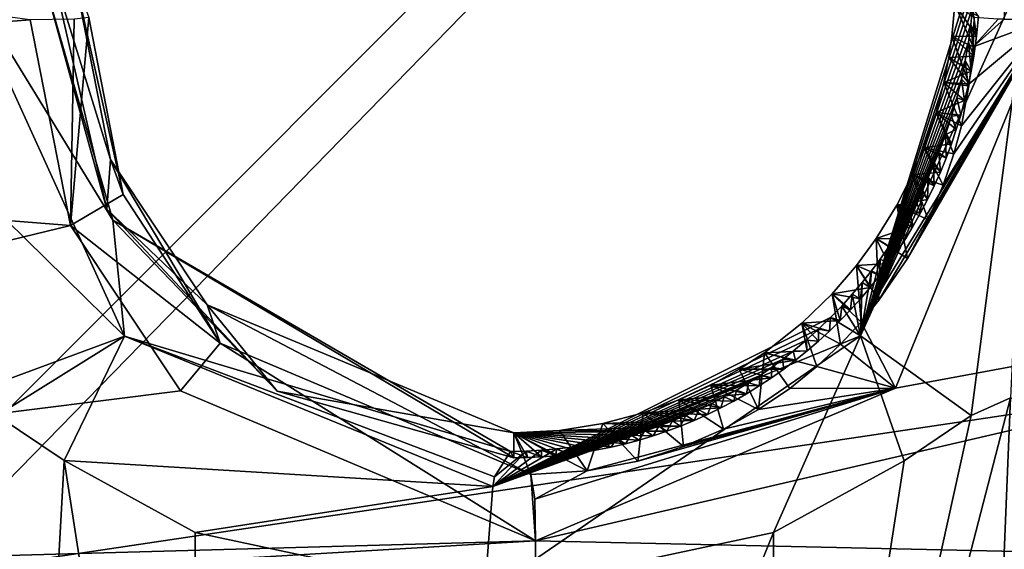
# Model space of a CAD drawing. Header units: millimetres. Extents: x -147 to 294, y -82 to 275.
# Tile 510 of 609: x 234.58 to 239.12, y 247.21 to 249.65. Entities that reach past the tile are written whole.
import ezdxf

# ---------------------------------------------------------------- set-up
doc = ezdxf.new("R2010")
doc.units = ezdxf.units.MM
doc.header["$LTSCALE"] = 67.506716
for name, color, linetype in [('1594', 7, 'CONTINUOUS'), ('1644', 7, 'CONTINUOUS'), ('1645', 7, 'CONTINUOUS'), ('1646', 7, 'CONTINUOUS'), ('1647', 7, 'CONTINUOUS'), ('1648', 7, 'CONTINUOUS'), ('1650', 7, 'CONTINUOUS'), ('1651', 7, 'CONTINUOUS'), ('1653', 7, 'CONTINUOUS'), ('1654', 7, 'CONTINUOUS'), ('1655', 7, 'CONTINUOUS'), ('1670', 7, 'CONTINUOUS'), ('3740', 7, 'CONTINUOUS'), ('3741', 7, 'CONTINUOUS'), ('498', 7, 'CONTINUOUS'), ('841', 7, 'CONTINUOUS'), ('871', 7, 'CONTINUOUS')]:
    doc.layers.add(name, color=color, linetype=linetype)

msp = doc.modelspace()

# ---------------------------------------------------------------- linework, layer by layer
at = {"layer": '1594', "linetype": 'CONTINUOUS'}
for points in [[(238.0347, 243.6147, -7.6199), (239.1475, 247.9122, -7.703), (238.928, 242.5331, -7.7368), (238.0347, 243.6147, -7.6199)], [(239.1475, 247.9122, -7.703), (238.0347, 243.6147, -7.6199), (238.9664, 247.8306, -7.6822), (239.1475, 247.9122, -7.703)], [(239.1475, 247.9122, -7.703), (245.8576, 245.2727, -8.6876), (238.928, 242.5331, -7.7368), (239.1475, 247.9122, -7.703)], [(234.7893, 247.6226, -7.2408), (234.5058, 242.5318, -7.2712), (234.4794, 247.831, -7.2098), (234.7893, 247.6226, -7.2408)], [(238.9664, 247.8306, -7.6822), (238.0347, 243.6147, -7.6199), (238.657, 247.6222, -7.6481), (238.9664, 247.8306, -7.6822)], [(235.4118, 243.6197, -7.3436), (234.5058, 242.5318, -7.2712), (234.7893, 247.6226, -7.2408), (235.4118, 243.6197, -7.3436)], [(235.3919, 247.2924, -7.3019), (235.4118, 243.6197, -7.3436), (234.7893, 247.6226, -7.2408), (235.3919, 247.2924, -7.3019)], [(238.657, 247.6222, -7.6481), (238.0347, 243.6147, -7.6199), (238.0549, 247.2923, -7.5823), (238.657, 247.6222, -7.6481)], [(236.7239, 247.0085, -7.4397), (235.4118, 243.6197, -7.3436), (235.3919, 247.2924, -7.3019), (236.7239, 247.0085, -7.4397)], [(238.0347, 243.6147, -7.6199), (236.7206, 244.0141, -7.4714), (238.0549, 247.2923, -7.5823), (238.0347, 243.6147, -7.6199)], [(238.0549, 247.2923, -7.5823), (236.7206, 244.0141, -7.4714), (236.7239, 247.0085, -7.4397), (238.0549, 247.2923, -7.5823)]]:
    msp.add_3dface(points, dxfattribs=at)
at = {"layer": '1644', "linetype": 'CONTINUOUS'}
for points in [[(235.0663, 248.1946, -6.9129), (233.6146, 249.6198, -7.0582), (234.2739, 249.9323, -6.8649), (235.0663, 248.1946, -6.9129)], [(235.0663, 248.1946, -6.9129), (234.2739, 249.9323, -6.8649), (235.0128, 248.7295, -6.1554), (235.0663, 248.1946, -6.9129)], [(235.0128, 248.7295, -6.1554), (234.2739, 249.9323, -6.8649), (234.6862, 249.8664, -6.1797), (235.0128, 248.7295, -6.1554)], [(234.2977, 247.9122, -7.1923), (233.6146, 249.6198, -7.0582), (235.0663, 248.1946, -6.9129), (234.2977, 247.9122, -7.1923)], [(236.8444, 247.6651, -6.2949), (235.0663, 248.1946, -6.9129), (235.0128, 248.7295, -6.1554), (236.8444, 247.6651, -6.2949)], [(234.4794, 247.831, -7.2098), (234.2977, 247.9122, -7.1923), (235.0663, 248.1946, -6.9129), (234.4794, 247.831, -7.2098)], [(234.7893, 247.6226, -7.2408), (234.4794, 247.831, -7.2098), (235.0663, 248.1946, -6.9129), (234.7893, 247.6226, -7.2408)], [(236.7627, 247.5037, -7.0711), (234.7893, 247.6226, -7.2408), (235.0663, 248.1946, -6.9129), (236.7627, 247.5037, -7.0711)], [(236.7627, 247.5037, -7.0711), (235.0663, 248.1946, -6.9129), (236.77, 247.5488, -7.0015), (236.7627, 247.5037, -7.0711)], [(236.77, 247.5488, -7.0015), (235.0663, 248.1946, -6.9129), (236.8444, 247.6651, -6.2949), (236.77, 247.5488, -7.0015)], [(235.3919, 247.2924, -7.3019), (234.7893, 247.6226, -7.2408), (236.7627, 247.5037, -7.0711), (235.3919, 247.2924, -7.3019)], [(236.7239, 247.0085, -7.4397), (235.3919, 247.2924, -7.3019), (236.7627, 247.5037, -7.0711), (236.7239, 247.0085, -7.4397)]]:
    msp.add_3dface(points, dxfattribs=at)
at = {"layer": '1645', "linetype": 'CONTINUOUS'}
for points in [[(239.24, 249.9356, -7.3879), (238.9664, 247.8306, -7.6822), (238.4559, 248.196, -7.2698), (239.24, 249.9356, -7.3879)], [(239.24, 249.9356, -7.3879), (238.4559, 248.196, -7.2698), (238.9795, 249.8918, -6.6333), (239.24, 249.9356, -7.3879)], [(239.1475, 247.9122, -7.703), (238.9664, 247.8306, -7.6822), (239.24, 249.9356, -7.3879), (239.1475, 247.9122, -7.703)], [(238.9795, 249.8918, -6.6333), (238.4559, 248.196, -7.2698), (238.9786, 249.8347, -6.6301), (238.9795, 249.8918, -6.6333)], [(238.9786, 249.8347, -6.6301), (238.4559, 248.196, -7.2698), (238.9761, 249.7736, -6.6266), (238.9786, 249.8347, -6.6301)], [(238.9761, 249.7736, -6.6266), (238.4559, 248.196, -7.2698), (238.9715, 249.705, -6.6226), (238.9761, 249.7736, -6.6266)], [(238.9715, 249.705, -6.6226), (238.4559, 248.196, -7.2698), (238.9639, 249.6287, -6.6178), (238.9715, 249.705, -6.6226)], [(238.9639, 249.6287, -6.6178), (238.4559, 248.196, -7.2698), (238.9531, 249.5473, -6.6124), (238.9639, 249.6287, -6.6178)], [(238.9531, 249.5473, -6.6124), (238.4559, 248.196, -7.2698), (238.9388, 249.4628, -6.6065), (238.9531, 249.5473, -6.6124)], [(238.9388, 249.4628, -6.6065), (238.4559, 248.196, -7.2698), (238.921, 249.377, -6.6002), (238.9388, 249.4628, -6.6065)], [(238.921, 249.377, -6.6002), (238.4559, 248.196, -7.2698), (238.8999, 249.292, -6.5936), (238.921, 249.377, -6.6002)], [(238.8999, 249.292, -6.5936), (238.4559, 248.196, -7.2698), (238.8757, 249.2079, -6.5867), (238.8999, 249.292, -6.5936)], [(238.8757, 249.2079, -6.5867), (238.4559, 248.196, -7.2698), (238.8478, 249.1236, -6.5794), (238.8757, 249.2079, -6.5867)], [(238.8478, 249.1236, -6.5794), (238.4559, 248.196, -7.2698), (238.8162, 249.0393, -6.5716), (238.8478, 249.1236, -6.5794)], [(238.8162, 249.0393, -6.5716), (238.4559, 248.196, -7.2698), (238.7928, 248.9826, -6.5662), (238.8162, 249.0393, -6.5716)], [(238.7928, 248.9826, -6.5662), (238.4559, 248.196, -7.2698), (238.7677, 248.9261, -6.5606), (238.7928, 248.9826, -6.5662)], [(238.7677, 248.9261, -6.5606), (238.4559, 248.196, -7.2698), (238.7409, 248.8699, -6.5549), (238.7677, 248.9261, -6.5606)], [(238.7409, 248.8699, -6.5549), (238.4559, 248.196, -7.2698), (238.7125, 248.8145, -6.5492), (238.7409, 248.8699, -6.5549)], [(238.7125, 248.8145, -6.5492), (238.4559, 248.196, -7.2698), (238.6829, 248.7603, -6.5433), (238.7125, 248.8145, -6.5492)], [(238.6829, 248.7603, -6.5433), (238.4559, 248.196, -7.2698), (238.6518, 248.7069, -6.5373), (238.6829, 248.7603, -6.5433)], [(238.6518, 248.7069, -6.5373), (238.4559, 248.196, -7.2698), (238.619, 248.6541, -6.5311), (238.6518, 248.7069, -6.5373)], [(238.619, 248.6541, -6.5311), (238.4559, 248.196, -7.2698), (238.5842, 248.6014, -6.5248), (238.619, 248.6541, -6.5311)], [(238.5842, 248.6014, -6.5248), (238.4559, 248.196, -7.2698), (238.5471, 248.5487, -6.5182), (238.5842, 248.6014, -6.5248)], [(238.5471, 248.5487, -6.5182), (238.4559, 248.196, -7.2698), (238.5073, 248.4956, -6.5115), (238.5471, 248.5487, -6.5182)], [(238.5073, 248.4956, -6.5115), (238.4559, 248.196, -7.2698), (238.4645, 248.442, -6.5044), (238.5073, 248.4956, -6.5115)], [(238.4645, 248.442, -6.5044), (238.4559, 248.196, -7.2698), (238.4185, 248.3879, -6.497), (238.4645, 248.442, -6.5044)], [(238.4185, 248.3879, -6.497), (238.4559, 248.196, -7.2698), (238.3694, 248.3339, -6.4892), (238.4185, 248.3879, -6.497)], [(238.3694, 248.3339, -6.4892), (238.4559, 248.196, -7.2698), (238.3174, 248.2803, -6.4811), (238.3694, 248.3339, -6.4892)], [(238.4559, 248.196, -7.2698), (236.7627, 247.5037, -7.0711), (238.3174, 248.2803, -6.4811), (238.4559, 248.196, -7.2698)], [(238.3174, 248.2803, -6.4811), (236.7627, 247.5037, -7.0711), (238.2628, 248.2277, -6.4728), (238.3174, 248.2803, -6.4811)], [(238.2628, 248.2277, -6.4728), (236.7627, 247.5037, -7.0711), (238.2056, 248.1764, -6.4642), (238.2628, 248.2277, -6.4728)], [(238.0549, 247.2923, -7.5823), (236.7239, 247.0085, -7.4397), (238.4559, 248.196, -7.2698), (238.0549, 247.2923, -7.5823)], [(236.7239, 247.0085, -7.4397), (236.7627, 247.5037, -7.0711), (238.4559, 248.196, -7.2698), (236.7239, 247.0085, -7.4397)], [(238.2056, 248.1764, -6.4642), (236.7627, 247.5037, -7.0711), (238.1461, 248.1268, -6.4555), (238.2056, 248.1764, -6.4642)], [(238.657, 247.6222, -7.6481), (238.0549, 247.2923, -7.5823), (238.4559, 248.196, -7.2698), (238.657, 247.6222, -7.6481)], [(238.9664, 247.8306, -7.6822), (238.657, 247.6222, -7.6481), (238.4559, 248.196, -7.2698), (238.9664, 247.8306, -7.6822)], [(238.1461, 248.1268, -6.4555), (236.7627, 247.5037, -7.0711), (238.0965, 248.0881, -6.4484), (238.1461, 248.1268, -6.4555)], [(238.0965, 248.0881, -6.4484), (236.7627, 247.5037, -7.0711), (238.0458, 248.0508, -6.4413), (238.0965, 248.0881, -6.4484)], [(238.0458, 248.0508, -6.4413), (236.7627, 247.5037, -7.0711), (237.9937, 248.015, -6.4341), (238.0458, 248.0508, -6.4413)], [(237.9937, 248.015, -6.4341), (236.7627, 247.5037, -7.0711), (237.9402, 247.9804, -6.4268), (237.9937, 248.015, -6.4341)], [(237.9402, 247.9804, -6.4268), (236.7627, 247.5037, -7.0711), (237.8852, 247.9472, -6.4194), (237.9402, 247.9804, -6.4268)], [(237.8852, 247.9472, -6.4194), (236.7627, 247.5037, -7.0711), (237.8288, 247.9155, -6.4118), (237.8852, 247.9472, -6.4194)], [(237.8288, 247.9155, -6.4118), (236.7627, 247.5037, -7.0711), (237.7709, 247.8853, -6.4042), (237.8288, 247.9155, -6.4118)], [(237.7709, 247.8853, -6.4042), (236.7627, 247.5037, -7.0711), (237.7118, 247.8568, -6.3966), (237.7709, 247.8853, -6.4042)], [(237.7118, 247.8568, -6.3966), (236.7627, 247.5037, -7.0711), (237.6514, 247.8301, -6.3888), (237.7118, 247.8568, -6.3966)], [(237.6514, 247.8301, -6.3888), (236.7627, 247.5037, -7.0711), (237.5898, 247.8051, -6.3811), (237.6514, 247.8301, -6.3888)], [(237.5898, 247.8051, -6.3811), (236.7627, 247.5037, -7.0711), (237.527, 247.7819, -6.3734), (237.5898, 247.8051, -6.3811)], [(237.527, 247.7819, -6.3734), (236.7627, 247.5037, -7.0711), (237.4631, 247.7607, -6.3656), (237.527, 247.7819, -6.3734)], [(237.4631, 247.7607, -6.3656), (236.7627, 247.5037, -7.0711), (237.3981, 247.7415, -6.3578), (237.4631, 247.7607, -6.3656)], [(237.3981, 247.7415, -6.3578), (236.7627, 247.5037, -7.0711), (237.332, 247.7242, -6.35), (237.3981, 247.7415, -6.3578)], [(237.332, 247.7242, -6.35), (236.7627, 247.5037, -7.0711), (237.2649, 247.709, -6.3422), (237.332, 247.7242, -6.35)], [(237.2649, 247.709, -6.3422), (236.7627, 247.5037, -7.0711), (237.1968, 247.696, -6.3344), (237.2649, 247.709, -6.3422)], [(237.1968, 247.696, -6.3344), (236.7627, 247.5037, -7.0711), (237.1278, 247.6851, -6.3265), (237.1968, 247.696, -6.3344)], [(237.1278, 247.6851, -6.3265), (236.7627, 247.5037, -7.0711), (237.058, 247.6765, -6.3186), (237.1278, 247.6851, -6.3265)], [(237.058, 247.6765, -6.3186), (236.7627, 247.5037, -7.0711), (236.9875, 247.6703, -6.3107), (237.058, 247.6765, -6.3186)], [(236.9875, 247.6703, -6.3107), (236.7627, 247.5037, -7.0711), (236.9162, 247.6664, -6.3028), (236.9875, 247.6703, -6.3107)], [(236.7627, 247.5037, -7.0711), (236.77, 247.5488, -7.0015), (236.9162, 247.6664, -6.3028), (236.7627, 247.5037, -7.0711)], [(236.77, 247.5488, -7.0015), (236.8444, 247.6651, -6.2949), (236.9162, 247.6664, -6.3028), (236.77, 247.5488, -7.0015)]]:
    msp.add_3dface(points, dxfattribs=at)
at = {"layer": '1646', "linetype": 'CONTINUOUS'}
for points in [[(238.9715, 249.705, -6.6226), (238.9639, 249.6287, -6.6178), (238.9903, 249.5759, -6.3093), (238.9715, 249.705, -6.6226)], [(238.9992, 249.6679, -6.307), (238.9715, 249.705, -6.6226), (238.9903, 249.5759, -6.3093), (238.9992, 249.6679, -6.307)], [(238.9639, 249.6287, -6.6178), (238.9531, 249.5473, -6.6124), (238.9775, 249.4829, -6.3112), (238.9639, 249.6287, -6.6178)], [(238.9903, 249.5759, -6.3093), (238.9639, 249.6287, -6.6178), (238.9775, 249.4829, -6.3112), (238.9903, 249.5759, -6.3093)], [(238.9531, 249.5473, -6.6124), (238.9388, 249.4628, -6.6065), (238.9657, 249.4146, -6.3124), (238.9531, 249.5473, -6.6124)], [(238.9775, 249.4829, -6.3112), (238.9531, 249.5473, -6.6124), (238.9657, 249.4146, -6.3124), (238.9775, 249.4829, -6.3112)], [(238.9388, 249.4628, -6.6065), (238.921, 249.377, -6.6002), (238.9517, 249.3465, -6.3133), (238.9388, 249.4628, -6.6065)], [(238.9657, 249.4146, -6.3124), (238.9388, 249.4628, -6.6065), (238.9517, 249.3465, -6.3133), (238.9657, 249.4146, -6.3124)], [(238.921, 249.377, -6.6002), (238.8999, 249.292, -6.5936), (238.9357, 249.2791, -6.3141), (238.921, 249.377, -6.6002)], [(238.9517, 249.3465, -6.3133), (238.921, 249.377, -6.6002), (238.9357, 249.2791, -6.3141), (238.9517, 249.3465, -6.3133)], [(238.8999, 249.292, -6.5936), (238.8757, 249.2079, -6.5867), (238.9176, 249.2124, -6.3145), (238.8999, 249.292, -6.5936)], [(238.9357, 249.2791, -6.3141), (238.8999, 249.292, -6.5936), (238.9176, 249.2124, -6.3145), (238.9357, 249.2791, -6.3141)], [(238.8757, 249.2079, -6.5867), (238.8478, 249.1236, -6.5794), (238.8973, 249.1459, -6.3148), (238.8757, 249.2079, -6.5867)], [(238.9176, 249.2124, -6.3145), (238.8757, 249.2079, -6.5867), (238.8973, 249.1459, -6.3148), (238.9176, 249.2124, -6.3145)], [(238.8973, 249.1459, -6.3148), (238.8478, 249.1236, -6.5794), (238.8748, 249.0799, -6.3148), (238.8973, 249.1459, -6.3148)], [(238.8478, 249.1236, -6.5794), (238.8162, 249.0393, -6.5716), (238.8503, 249.0146, -6.3145), (238.8478, 249.1236, -6.5794)], [(238.8748, 249.0799, -6.3148), (238.8478, 249.1236, -6.5794), (238.8503, 249.0146, -6.3145), (238.8748, 249.0799, -6.3148)], [(238.8162, 249.0393, -6.5716), (238.7928, 248.9826, -6.5662), (238.8239, 248.9503, -6.3141), (238.8162, 249.0393, -6.5716)], [(238.8503, 249.0146, -6.3145), (238.8162, 249.0393, -6.5716), (238.8239, 248.9503, -6.3141), (238.8503, 249.0146, -6.3145)], [(238.7928, 248.9826, -6.5662), (238.7677, 248.9261, -6.5606), (238.7956, 248.8871, -6.3134), (238.7928, 248.9826, -6.5662)], [(238.8239, 248.9503, -6.3141), (238.7928, 248.9826, -6.5662), (238.7956, 248.8871, -6.3134), (238.8239, 248.9503, -6.3141)], [(238.7677, 248.9261, -6.5606), (238.7409, 248.8699, -6.5549), (238.7653, 248.8246, -6.3125), (238.7677, 248.9261, -6.5606)], [(238.7956, 248.8871, -6.3134), (238.7677, 248.9261, -6.5606), (238.7653, 248.8246, -6.3125), (238.7956, 248.8871, -6.3134)], [(238.7409, 248.8699, -6.5549), (238.7125, 248.8145, -6.5492), (238.7329, 248.7631, -6.3113), (238.7409, 248.8699, -6.5549)], [(238.7653, 248.8246, -6.3125), (238.7409, 248.8699, -6.5549), (238.7329, 248.7631, -6.3113), (238.7653, 248.8246, -6.3125)], [(238.7125, 248.8145, -6.5492), (238.6829, 248.7603, -6.5433), (238.7329, 248.7631, -6.3113), (238.7125, 248.8145, -6.5492)], [(238.7329, 248.7631, -6.3113), (238.6829, 248.7603, -6.5433), (238.6987, 248.7026, -6.3099), (238.7329, 248.7631, -6.3113)], [(238.6829, 248.7603, -6.5433), (238.6518, 248.7069, -6.5373), (238.6987, 248.7026, -6.3099), (238.6829, 248.7603, -6.5433)], [(238.6518, 248.7069, -6.5373), (238.619, 248.6541, -6.5311), (238.6627, 248.6434, -6.3082), (238.6518, 248.7069, -6.5373)], [(238.6987, 248.7026, -6.3099), (238.6518, 248.7069, -6.5373), (238.6627, 248.6434, -6.3082), (238.6987, 248.7026, -6.3099)], [(238.619, 248.6541, -6.5311), (238.5842, 248.6014, -6.5248), (238.625, 248.5856, -6.3064), (238.619, 248.6541, -6.5311)], [(238.6627, 248.6434, -6.3082), (238.619, 248.6541, -6.5311), (238.625, 248.5856, -6.3064), (238.6627, 248.6434, -6.3082)], [(238.5842, 248.6014, -6.5248), (238.5471, 248.5487, -6.5182), (238.5854, 248.529, -6.3043), (238.5842, 248.6014, -6.5248)], [(238.625, 248.5856, -6.3064), (238.5842, 248.6014, -6.5248), (238.5854, 248.529, -6.3043), (238.625, 248.5856, -6.3064)], [(238.5471, 248.5487, -6.5182), (238.5073, 248.4956, -6.5115), (238.544, 248.4736, -6.302), (238.5471, 248.5487, -6.5182)], [(238.5854, 248.529, -6.3043), (238.5471, 248.5487, -6.5182), (238.544, 248.4736, -6.302), (238.5854, 248.529, -6.3043)], [(238.5073, 248.4956, -6.5115), (238.4645, 248.442, -6.5044), (238.501, 248.4196, -6.2994), (238.5073, 248.4956, -6.5115)], [(238.544, 248.4736, -6.302), (238.5073, 248.4956, -6.5115), (238.501, 248.4196, -6.2994), (238.544, 248.4736, -6.302)], [(238.4645, 248.442, -6.5044), (238.4185, 248.3879, -6.497), (238.4563, 248.367, -6.2966), (238.4645, 248.442, -6.5044)], [(238.501, 248.4196, -6.2994), (238.4645, 248.442, -6.5044), (238.4563, 248.367, -6.2966), (238.501, 248.4196, -6.2994)], [(238.4185, 248.3879, -6.497), (238.3694, 248.3339, -6.4892), (238.4103, 248.3161, -6.2937), (238.4185, 248.3879, -6.497)], [(238.4563, 248.367, -6.2966), (238.4185, 248.3879, -6.497), (238.4103, 248.3161, -6.2937), (238.4563, 248.367, -6.2966)], [(238.3694, 248.3339, -6.4892), (238.3174, 248.2803, -6.4811), (238.3627, 248.2667, -6.2905), (238.3694, 248.3339, -6.4892)], [(238.4103, 248.3161, -6.2937), (238.3694, 248.3339, -6.4892), (238.3627, 248.2667, -6.2905), (238.4103, 248.3161, -6.2937)], [(238.3174, 248.2803, -6.4811), (238.2628, 248.2277, -6.4728), (238.3135, 248.2187, -6.2871), (238.3174, 248.2803, -6.4811)], [(238.3627, 248.2667, -6.2905), (238.3174, 248.2803, -6.4811), (238.3135, 248.2187, -6.2871), (238.3627, 248.2667, -6.2905)], [(238.2628, 248.2277, -6.4728), (238.2056, 248.1764, -6.4642), (238.2628, 248.1722, -6.2835), (238.2628, 248.2277, -6.4728)], [(238.3135, 248.2187, -6.2871), (238.2628, 248.2277, -6.4728), (238.2628, 248.1722, -6.2835), (238.3135, 248.2187, -6.2871)], [(238.2056, 248.1764, -6.4642), (238.1461, 248.1268, -6.4555), (238.2108, 248.1275, -6.2796), (238.2056, 248.1764, -6.4642)], [(238.2628, 248.1722, -6.2835), (238.2056, 248.1764, -6.4642), (238.2108, 248.1275, -6.2796), (238.2628, 248.1722, -6.2835)], [(238.1461, 248.1268, -6.4555), (238.0965, 248.0881, -6.4484), (238.1575, 248.0846, -6.2756), (238.1461, 248.1268, -6.4555)], [(238.2108, 248.1275, -6.2796), (238.1461, 248.1268, -6.4555), (238.1575, 248.0846, -6.2756), (238.2108, 248.1275, -6.2796)], [(238.0965, 248.0881, -6.4484), (238.0458, 248.0508, -6.4413), (238.103, 248.0434, -6.2714), (238.0965, 248.0881, -6.4484)], [(238.1575, 248.0846, -6.2756), (238.0965, 248.0881, -6.4484), (238.103, 248.0434, -6.2714), (238.1575, 248.0846, -6.2756)], [(238.0458, 248.0508, -6.4413), (237.9937, 248.015, -6.4341), (238.047, 248.0039, -6.267), (238.0458, 248.0508, -6.4413)], [(238.103, 248.0434, -6.2714), (238.0458, 248.0508, -6.4413), (238.047, 248.0039, -6.267), (238.103, 248.0434, -6.2714)], [(237.9937, 248.015, -6.4341), (237.9402, 247.9804, -6.4268), (237.9897, 247.9661, -6.2623), (237.9937, 248.015, -6.4341)], [(238.047, 248.0039, -6.267), (237.9937, 248.015, -6.4341), (237.9897, 247.9661, -6.2623), (238.047, 248.0039, -6.267)], [(237.8852, 247.9472, -6.4194), (237.8288, 247.9155, -6.4118), (237.8723, 247.8965, -6.2526), (237.8852, 247.9472, -6.4194)], [(237.9314, 247.9303, -6.2575), (237.8852, 247.9472, -6.4194), (237.8723, 247.8965, -6.2526), (237.9314, 247.9303, -6.2575)], [(237.9402, 247.9804, -6.4268), (237.8852, 247.9472, -6.4194), (237.9314, 247.9303, -6.2575), (237.9402, 247.9804, -6.4268)], [(237.9897, 247.9661, -6.2623), (237.9402, 247.9804, -6.4268), (237.9314, 247.9303, -6.2575), (237.9897, 247.9661, -6.2623)], [(237.8288, 247.9155, -6.4118), (237.7709, 247.8853, -6.4042), (237.8125, 247.8648, -6.2475), (237.8288, 247.9155, -6.4118)], [(237.8723, 247.8965, -6.2526), (237.8288, 247.9155, -6.4118), (237.8125, 247.8648, -6.2475), (237.8723, 247.8965, -6.2526)], [(237.7118, 247.8568, -6.3966), (237.6514, 247.8301, -6.3888), (237.6897, 247.8075, -6.2367), (237.7118, 247.8568, -6.3966)], [(237.7515, 247.8351, -6.2422), (237.7118, 247.8568, -6.3966), (237.6897, 247.8075, -6.2367), (237.7515, 247.8351, -6.2422)], [(237.7709, 247.8853, -6.4042), (237.7118, 247.8568, -6.3966), (237.7515, 247.8351, -6.2422), (237.7709, 247.8853, -6.4042)], [(237.8125, 247.8648, -6.2475), (237.7709, 247.8853, -6.4042), (237.7515, 247.8351, -6.2422), (237.8125, 247.8648, -6.2475)], [(237.6514, 247.8301, -6.3888), (237.5898, 247.8051, -6.3811), (237.6273, 247.7818, -6.2311), (237.6514, 247.8301, -6.3888)], [(237.6897, 247.8075, -6.2367), (237.6514, 247.8301, -6.3888), (237.6273, 247.7818, -6.2311), (237.6897, 247.8075, -6.2367)], [(237.527, 247.7819, -6.3734), (237.4631, 247.7607, -6.3656), (237.5012, 247.7368, -6.2195), (237.527, 247.7819, -6.3734)], [(237.5644, 247.7583, -6.2253), (237.527, 247.7819, -6.3734), (237.5012, 247.7368, -6.2195), (237.5644, 247.7583, -6.2253)], [(237.5898, 247.8051, -6.3811), (237.527, 247.7819, -6.3734), (237.5644, 247.7583, -6.2253), (237.5898, 247.8051, -6.3811)], [(237.6273, 247.7818, -6.2311), (237.5898, 247.8051, -6.3811), (237.5644, 247.7583, -6.2253), (237.6273, 247.7818, -6.2311)], [(237.332, 247.7242, -6.35), (237.2649, 247.709, -6.3422), (237.3085, 247.685, -6.2011), (237.332, 247.7242, -6.35)], [(237.3731, 247.7002, -6.2073), (237.332, 247.7242, -6.35), (237.3085, 247.685, -6.2011), (237.3731, 247.7002, -6.2073)], [(237.3981, 247.7415, -6.3578), (237.332, 247.7242, -6.35), (237.3731, 247.7002, -6.2073), (237.3981, 247.7415, -6.3578)], [(237.4374, 247.7175, -6.2135), (237.3981, 247.7415, -6.3578), (237.3731, 247.7002, -6.2073), (237.4374, 247.7175, -6.2135)], [(237.4631, 247.7607, -6.3656), (237.3981, 247.7415, -6.3578), (237.4374, 247.7175, -6.2135), (237.4631, 247.7607, -6.3656)], [(237.5012, 247.7368, -6.2195), (237.4631, 247.7607, -6.3656), (237.4374, 247.7175, -6.2135), (237.5012, 247.7368, -6.2195)], [(237.058, 247.6765, -6.3186), (236.9875, 247.6703, -6.3107), (237.0512, 247.6446, -6.1755), (237.058, 247.6765, -6.3186)], [(237.1154, 247.6517, -6.182), (237.058, 247.6765, -6.3186), (237.0512, 247.6446, -6.1755), (237.1154, 247.6517, -6.182)], [(237.1278, 247.6851, -6.3265), (237.058, 247.6765, -6.3186), (237.1154, 247.6517, -6.182), (237.1278, 247.6851, -6.3265)], [(237.1796, 247.6607, -6.1884), (237.1278, 247.6851, -6.3265), (237.1154, 247.6517, -6.182), (237.1796, 247.6607, -6.1884)], [(237.1968, 247.696, -6.3344), (237.1278, 247.6851, -6.3265), (237.1796, 247.6607, -6.1884), (237.1968, 247.696, -6.3344)], [(237.244, 247.6719, -6.1948), (237.1968, 247.696, -6.3344), (237.1796, 247.6607, -6.1884), (237.244, 247.6719, -6.1948)], [(237.2649, 247.709, -6.3422), (237.1968, 247.696, -6.3344), (237.244, 247.6719, -6.1948), (237.2649, 247.709, -6.3422)], [(237.3085, 247.685, -6.2011), (237.2649, 247.709, -6.3422), (237.244, 247.6719, -6.1948), (237.3085, 247.685, -6.2011)], [(236.9162, 247.6664, -6.3028), (236.8444, 247.6651, -6.2949), (236.9231, 247.6367, -6.1623), (236.9162, 247.6664, -6.3028)], [(236.9231, 247.6367, -6.1623), (236.8444, 247.6651, -6.2949), (236.8591, 247.6358, -6.1556), (236.9231, 247.6367, -6.1623)], [(236.9875, 247.6703, -6.3107), (236.9162, 247.6664, -6.3028), (236.9871, 247.6397, -6.169), (236.9875, 247.6703, -6.3107)], [(236.9871, 247.6397, -6.169), (236.9162, 247.6664, -6.3028), (236.9231, 247.6367, -6.1623), (236.9871, 247.6397, -6.169)], [(237.0512, 247.6446, -6.1755), (236.9875, 247.6703, -6.3107), (236.9871, 247.6397, -6.169), (237.0512, 247.6446, -6.1755)]]:
    msp.add_3dface(points, dxfattribs=at)
at = {"layer": '1647', "linetype": 'CONTINUOUS'}
for points in [[(234.9855, 248.7789, -5.9161), (234.6862, 249.8664, -6.1797), (234.7312, 249.8835, -5.85), (234.9855, 248.7789, -5.9161)], [(235.0128, 248.7295, -6.1554), (234.6862, 249.8664, -6.1797), (234.9855, 248.7789, -5.9161), (235.0128, 248.7295, -6.1554)], [(235.7692, 247.9425, -6.0294), (235.0128, 248.7295, -6.1554), (234.9855, 248.7789, -5.9161), (235.7692, 247.9425, -6.0294)], [(236.8444, 247.6651, -6.2949), (235.0128, 248.7295, -6.1554), (236.8591, 247.6358, -6.1556), (236.8444, 247.6651, -6.2949)], [(236.8591, 247.6358, -6.1556), (235.0128, 248.7295, -6.1554), (235.7692, 247.9425, -6.0294), (236.8591, 247.6358, -6.1556)]]:
    msp.add_3dface(points, dxfattribs=at)
at = {"layer": '1648', "linetype": 'CONTINUOUS'}
for points in [[(234.9855, 248.7789, -5.9161), (234.7312, 249.8835, -5.85), (235.0019, 249.0086, -5.9088), (234.9855, 248.7789, -5.9161)], [(235.0019, 249.0086, -5.9088), (234.7312, 249.8835, -5.85), (234.8415, 249.8262, -5.8629), (235.0019, 249.0086, -5.9088)], [(235.4474, 248.34, -5.98), (234.9855, 248.7789, -5.9161), (235.0019, 249.0086, -5.9088), (235.4474, 248.34, -5.98)], [(235.7692, 247.9425, -6.0294), (234.9855, 248.7789, -5.9161), (235.4474, 248.34, -5.98), (235.7692, 247.9425, -6.0294)], [(236.8596, 247.7506, -6.1506), (235.7692, 247.9425, -6.0294), (235.4474, 248.34, -5.98), (236.8596, 247.7506, -6.1506)], [(236.8591, 247.6358, -6.1556), (235.7692, 247.9425, -6.0294), (236.8596, 247.7506, -6.1506), (236.8591, 247.6358, -6.1556)]]:
    msp.add_3dface(points, dxfattribs=at)
at = {"layer": '1650', "linetype": 'CONTINUOUS'}
for points in [[(235.0019, 249.0086, -5.9088), (234.8415, 249.8262, -5.8629), (235.0604, 248.8464, -5.191), (235.0019, 249.0086, -5.9088)], [(234.8415, 249.8262, -5.8629), (234.9021, 249.6613, -5.1676), (235.0604, 248.8464, -5.191), (234.8415, 249.8262, -5.8629)], [(235.4474, 248.34, -5.98), (235.0019, 249.0086, -5.9088), (235.5079, 248.1637, -5.2447), (235.4474, 248.34, -5.98)], [(235.5079, 248.1637, -5.2447), (235.0019, 249.0086, -5.9088), (235.0604, 248.8464, -5.191), (235.5079, 248.1637, -5.2447)], [(236.8596, 247.7506, -6.1506), (235.4474, 248.34, -5.98), (236.9385, 247.5586, -5.4016), (236.8596, 247.7506, -6.1506)], [(236.9385, 247.5586, -5.4016), (235.4474, 248.34, -5.98), (235.5079, 248.1637, -5.2447), (236.9385, 247.5586, -5.4016)]]:
    msp.add_3dface(points, dxfattribs=at)
at = {"layer": '1651', "linetype": 'CONTINUOUS'}
for points in [[(238.8775, 249.5733, -6.2967), (238.9748, 249.5266, -5.5976), (238.8906, 249.7219, -6.2929), (238.8775, 249.5733, -6.2967)], [(238.9748, 249.5266, -5.5976), (238.979, 249.6613, -5.5969), (238.8906, 249.7219, -6.2929), (238.9748, 249.5266, -5.5976)], [(238.8634, 249.4769, -6.2987), (238.9573, 249.3558, -5.597), (238.8775, 249.5733, -6.2967), (238.8634, 249.4769, -6.2987)], [(238.9573, 249.3558, -5.597), (238.9748, 249.5266, -5.5976), (238.8775, 249.5733, -6.2967), (238.9573, 249.3558, -5.597)], [(238.8405, 249.3618, -6.3003), (238.9573, 249.3558, -5.597), (238.8634, 249.4769, -6.2987), (238.8405, 249.3618, -6.3003)], [(238.8044, 249.2246, -6.3014), (238.9208, 249.1629, -5.5947), (238.8405, 249.3618, -6.3003), (238.8044, 249.2246, -6.3014)], [(238.9208, 249.1629, -5.5947), (238.9573, 249.3558, -5.597), (238.8405, 249.3618, -6.3003), (238.9208, 249.1629, -5.5947)], [(238.748, 249.0616, -6.3013), (238.8858, 249.0335, -5.5921), (238.8044, 249.2246, -6.3014), (238.748, 249.0616, -6.3013)], [(238.8858, 249.0335, -5.5921), (238.9208, 249.1629, -5.5947), (238.8044, 249.2246, -6.3014), (238.8858, 249.0335, -5.5921)], [(238.6944, 248.9366, -6.3002), (238.8363, 248.8897, -5.5881), (238.748, 249.0616, -6.3013), (238.6944, 248.9366, -6.3002)], [(238.8363, 248.8897, -5.5881), (238.8858, 249.0335, -5.5921), (238.748, 249.0616, -6.3013), (238.8363, 248.8897, -5.5881)], [(238.6233, 248.7978, -6.2977), (238.7672, 248.7296, -5.5824), (238.6944, 248.9366, -6.3002), (238.6233, 248.7978, -6.2977)], [(238.7672, 248.7296, -5.5824), (238.8363, 248.8897, -5.5881), (238.6944, 248.9366, -6.3002), (238.7672, 248.7296, -5.5824)], [(238.5288, 248.6445, -6.2933), (238.6718, 248.5525, -5.574), (238.6233, 248.7978, -6.2977), (238.5288, 248.6445, -6.2933)], [(238.6718, 248.5525, -5.574), (238.7672, 248.7296, -5.5824), (238.6233, 248.7978, -6.2977), (238.6718, 248.5525, -5.574)], [(238.4378, 248.5207, -6.2883), (238.5413, 248.3604, -5.5621), (238.5288, 248.6445, -6.2933), (238.4378, 248.5207, -6.2883)], [(238.5413, 248.3604, -5.5621), (238.6718, 248.5525, -5.574), (238.5288, 248.6445, -6.2933), (238.5413, 248.3604, -5.5621)], [(238.3252, 248.3903, -6.2812), (238.4595, 248.26, -5.5545), (238.4378, 248.5207, -6.2883), (238.3252, 248.3903, -6.2812)], [(238.4595, 248.26, -5.5545), (238.5413, 248.3604, -5.5621), (238.4378, 248.5207, -6.2883), (238.4595, 248.26, -5.5545)], [(238.1859, 248.2553, -6.2715), (238.3647, 248.1578, -5.5455), (238.3252, 248.3903, -6.2812), (238.1859, 248.2553, -6.2715)], [(238.3647, 248.1578, -5.5455), (238.4595, 248.26, -5.5545), (238.3252, 248.3903, -6.2812), (238.3647, 248.1578, -5.5455)], [(238.0137, 248.1192, -6.2584), (238.2554, 248.0554, -5.5351), (238.1859, 248.2553, -6.2715), (238.0137, 248.1192, -6.2584)], [(238.2554, 248.0554, -5.5351), (238.3647, 248.1578, -5.5455), (238.1859, 248.2553, -6.2715), (238.2554, 248.0554, -5.5351)], [(237.8976, 248.043, -6.249), (237.9871, 247.8578, -5.5089), (238.0137, 248.1192, -6.2584), (237.8976, 248.043, -6.249)], [(237.9871, 247.8578, -5.5089), (238.1301, 247.9546, -5.5229), (238.0137, 248.1192, -6.2584), (237.9871, 247.8578, -5.5089)], [(238.1301, 247.9546, -5.5229), (238.2554, 248.0554, -5.5351), (238.0137, 248.1192, -6.2584), (238.1301, 247.9546, -5.5229)], [(237.7672, 247.9701, -6.238), (237.9871, 247.8578, -5.5089), (237.8976, 248.043, -6.249), (237.7672, 247.9701, -6.238)], [(237.6202, 247.9021, -6.225), (237.8248, 247.7676, -5.4927), (237.7672, 247.9701, -6.238), (237.6202, 247.9021, -6.225)], [(237.8248, 247.7676, -5.4927), (237.9871, 247.8578, -5.5089), (237.7672, 247.9701, -6.238), (237.8248, 247.7676, -5.4927)], [(237.4551, 247.8421, -6.2099), (237.6403, 247.687, -5.4741), (237.6202, 247.9021, -6.225), (237.4551, 247.8421, -6.2099)], [(237.6403, 247.687, -5.4741), (237.8248, 247.7676, -5.4927), (237.6202, 247.9021, -6.225), (237.6403, 247.687, -5.4741)], [(237.2693, 247.7935, -6.1921), (237.4312, 247.6209, -5.4528), (237.4551, 247.8421, -6.2099), (237.2693, 247.7935, -6.1921)], [(237.4312, 247.6209, -5.4528), (237.6403, 247.687, -5.4741), (237.4551, 247.8421, -6.2099), (237.4312, 247.6209, -5.4528)], [(237.0701, 247.7618, -6.1723), (237.1967, 247.5756, -5.4286), (237.2693, 247.7935, -6.1921), (237.0701, 247.7618, -6.1723)], [(237.1967, 247.5756, -5.4286), (237.4312, 247.6209, -5.4528), (237.2693, 247.7935, -6.1921), (237.1967, 247.5756, -5.4286)], [(236.8596, 247.7506, -6.1506), (237.1967, 247.5756, -5.4286), (237.0701, 247.7618, -6.1723), (236.8596, 247.7506, -6.1506)], [(236.8596, 247.7506, -6.1506), (236.9385, 247.5586, -5.4016), (237.1967, 247.5756, -5.4286), (236.8596, 247.7506, -6.1506)]]:
    msp.add_3dface(points, dxfattribs=at)
at = {"layer": '1653', "linetype": 'CONTINUOUS'}
for points in [[(238.9903, 249.5759, -6.3093), (238.8775, 249.5733, -6.2967), (238.8906, 249.7219, -6.2929), (238.9903, 249.5759, -6.3093)], [(238.9992, 249.6679, -6.307), (238.9903, 249.5759, -6.3093), (238.8906, 249.7219, -6.2929), (238.9992, 249.6679, -6.307)], [(238.9775, 249.4829, -6.3112), (238.8634, 249.4769, -6.2987), (238.8775, 249.5733, -6.2967), (238.9775, 249.4829, -6.3112)], [(238.9903, 249.5759, -6.3093), (238.9775, 249.4829, -6.3112), (238.8775, 249.5733, -6.2967), (238.9903, 249.5759, -6.3093)], [(238.9657, 249.4146, -6.3124), (238.8405, 249.3618, -6.3003), (238.8634, 249.4769, -6.2987), (238.9657, 249.4146, -6.3124)], [(238.9775, 249.4829, -6.3112), (238.9657, 249.4146, -6.3124), (238.8634, 249.4769, -6.2987), (238.9775, 249.4829, -6.3112)], [(238.9657, 249.4146, -6.3124), (238.9517, 249.3465, -6.3133), (238.8405, 249.3618, -6.3003), (238.9657, 249.4146, -6.3124)], [(238.9357, 249.2791, -6.3141), (238.8044, 249.2246, -6.3014), (238.8405, 249.3618, -6.3003), (238.9357, 249.2791, -6.3141)], [(238.9517, 249.3465, -6.3133), (238.9357, 249.2791, -6.3141), (238.8405, 249.3618, -6.3003), (238.9517, 249.3465, -6.3133)], [(238.9357, 249.2791, -6.3141), (238.9176, 249.2124, -6.3145), (238.8044, 249.2246, -6.3014), (238.9357, 249.2791, -6.3141)], [(238.8748, 249.0799, -6.3148), (238.748, 249.0616, -6.3013), (238.8044, 249.2246, -6.3014), (238.8748, 249.0799, -6.3148)], [(238.9176, 249.2124, -6.3145), (238.8973, 249.1459, -6.3148), (238.8044, 249.2246, -6.3014), (238.9176, 249.2124, -6.3145)], [(238.8973, 249.1459, -6.3148), (238.8748, 249.0799, -6.3148), (238.8044, 249.2246, -6.3014), (238.8973, 249.1459, -6.3148)], [(238.8748, 249.0799, -6.3148), (238.8503, 249.0146, -6.3145), (238.748, 249.0616, -6.3013), (238.8748, 249.0799, -6.3148)], [(238.8239, 248.9503, -6.3141), (238.6944, 248.9366, -6.3002), (238.748, 249.0616, -6.3013), (238.8239, 248.9503, -6.3141)], [(238.8503, 249.0146, -6.3145), (238.8239, 248.9503, -6.3141), (238.748, 249.0616, -6.3013), (238.8503, 249.0146, -6.3145)], [(238.8239, 248.9503, -6.3141), (238.7956, 248.8871, -6.3134), (238.6944, 248.9366, -6.3002), (238.8239, 248.9503, -6.3141)], [(238.7653, 248.8246, -6.3125), (238.6233, 248.7978, -6.2977), (238.6944, 248.9366, -6.3002), (238.7653, 248.8246, -6.3125)], [(238.7956, 248.8871, -6.3134), (238.7653, 248.8246, -6.3125), (238.6944, 248.9366, -6.3002), (238.7956, 248.8871, -6.3134)], [(238.7653, 248.8246, -6.3125), (238.7329, 248.7631, -6.3113), (238.6233, 248.7978, -6.2977), (238.7653, 248.8246, -6.3125)], [(238.6987, 248.7026, -6.3099), (238.5288, 248.6445, -6.2933), (238.6233, 248.7978, -6.2977), (238.6987, 248.7026, -6.3099)], [(238.7329, 248.7631, -6.3113), (238.6987, 248.7026, -6.3099), (238.6233, 248.7978, -6.2977), (238.7329, 248.7631, -6.3113)], [(238.6987, 248.7026, -6.3099), (238.6627, 248.6434, -6.3082), (238.5288, 248.6445, -6.2933), (238.6987, 248.7026, -6.3099)], [(238.5854, 248.529, -6.3043), (238.4378, 248.5207, -6.2883), (238.5288, 248.6445, -6.2933), (238.5854, 248.529, -6.3043)], [(238.6627, 248.6434, -6.3082), (238.625, 248.5856, -6.3064), (238.5288, 248.6445, -6.2933), (238.6627, 248.6434, -6.3082)], [(238.625, 248.5856, -6.3064), (238.5854, 248.529, -6.3043), (238.5288, 248.6445, -6.2933), (238.625, 248.5856, -6.3064)], [(238.501, 248.4196, -6.2994), (238.3252, 248.3903, -6.2812), (238.4378, 248.5207, -6.2883), (238.501, 248.4196, -6.2994)], [(238.5854, 248.529, -6.3043), (238.544, 248.4736, -6.302), (238.4378, 248.5207, -6.2883), (238.5854, 248.529, -6.3043)], [(238.544, 248.4736, -6.302), (238.501, 248.4196, -6.2994), (238.4378, 248.5207, -6.2883), (238.544, 248.4736, -6.302)], [(238.501, 248.4196, -6.2994), (238.4563, 248.367, -6.2966), (238.3252, 248.3903, -6.2812), (238.501, 248.4196, -6.2994)], [(238.3627, 248.2667, -6.2905), (238.1859, 248.2553, -6.2715), (238.3252, 248.3903, -6.2812), (238.3627, 248.2667, -6.2905)], [(238.4563, 248.367, -6.2966), (238.4103, 248.3161, -6.2937), (238.3252, 248.3903, -6.2812), (238.4563, 248.367, -6.2966)], [(238.4103, 248.3161, -6.2937), (238.3627, 248.2667, -6.2905), (238.3252, 248.3903, -6.2812), (238.4103, 248.3161, -6.2937)], [(238.3627, 248.2667, -6.2905), (238.3135, 248.2187, -6.2871), (238.1859, 248.2553, -6.2715), (238.3627, 248.2667, -6.2905)], [(238.2108, 248.1275, -6.2796), (238.0137, 248.1192, -6.2584), (238.1859, 248.2553, -6.2715), (238.2108, 248.1275, -6.2796)], [(238.3135, 248.2187, -6.2871), (238.2628, 248.1722, -6.2835), (238.1859, 248.2553, -6.2715), (238.3135, 248.2187, -6.2871)], [(238.2628, 248.1722, -6.2835), (238.2108, 248.1275, -6.2796), (238.1859, 248.2553, -6.2715), (238.2628, 248.1722, -6.2835)], [(238.2108, 248.1275, -6.2796), (238.1575, 248.0846, -6.2756), (238.0137, 248.1192, -6.2584), (238.2108, 248.1275, -6.2796)], [(238.1575, 248.0846, -6.2756), (237.8976, 248.043, -6.249), (238.0137, 248.1192, -6.2584), (238.1575, 248.0846, -6.2756)], [(238.1575, 248.0846, -6.2756), (238.103, 248.0434, -6.2714), (237.8976, 248.043, -6.249), (238.1575, 248.0846, -6.2756)], [(238.047, 248.0039, -6.267), (237.7672, 247.9701, -6.238), (237.8976, 248.043, -6.249), (238.047, 248.0039, -6.267)], [(238.103, 248.0434, -6.2714), (238.047, 248.0039, -6.267), (237.8976, 248.043, -6.249), (238.103, 248.0434, -6.2714)], [(238.047, 248.0039, -6.267), (237.9897, 247.9661, -6.2623), (237.7672, 247.9701, -6.238), (238.047, 248.0039, -6.267)], [(237.9314, 247.9303, -6.2575), (237.6202, 247.9021, -6.225), (237.7672, 247.9701, -6.238), (237.9314, 247.9303, -6.2575)], [(237.9897, 247.9661, -6.2623), (237.9314, 247.9303, -6.2575), (237.7672, 247.9701, -6.238), (237.9897, 247.9661, -6.2623)], [(237.8125, 247.8648, -6.2475), (237.4551, 247.8421, -6.2099), (237.6202, 247.9021, -6.225), (237.8125, 247.8648, -6.2475)], [(237.9314, 247.9303, -6.2575), (237.8723, 247.8965, -6.2526), (237.6202, 247.9021, -6.225), (237.9314, 247.9303, -6.2575)], [(237.8723, 247.8965, -6.2526), (237.8125, 247.8648, -6.2475), (237.6202, 247.9021, -6.225), (237.8723, 247.8965, -6.2526)], [(237.8125, 247.8648, -6.2475), (237.7515, 247.8351, -6.2422), (237.4551, 247.8421, -6.2099), (237.8125, 247.8648, -6.2475)], [(237.6897, 247.8075, -6.2367), (237.2693, 247.7935, -6.1921), (237.4551, 247.8421, -6.2099), (237.6897, 247.8075, -6.2367)], [(237.7515, 247.8351, -6.2422), (237.6897, 247.8075, -6.2367), (237.4551, 247.8421, -6.2099), (237.7515, 247.8351, -6.2422)], [(237.6273, 247.7818, -6.2311), (237.0701, 247.7618, -6.1723), (237.2693, 247.7935, -6.1921), (237.6273, 247.7818, -6.2311)], [(237.6273, 247.7818, -6.2311), (237.5644, 247.7583, -6.2253), (237.0701, 247.7618, -6.1723), (237.6273, 247.7818, -6.2311)], [(237.6897, 247.8075, -6.2367), (237.6273, 247.7818, -6.2311), (237.2693, 247.7935, -6.1921), (237.6897, 247.8075, -6.2367)], [(236.9231, 247.6367, -6.1623), (236.8591, 247.6358, -6.1556), (236.8596, 247.7506, -6.1506), (236.9231, 247.6367, -6.1623)], [(237.5644, 247.7583, -6.2253), (236.8596, 247.7506, -6.1506), (237.0701, 247.7618, -6.1723), (237.5644, 247.7583, -6.2253)], [(237.5644, 247.7583, -6.2253), (237.5012, 247.7368, -6.2195), (236.8596, 247.7506, -6.1506), (237.5644, 247.7583, -6.2253)], [(237.5012, 247.7368, -6.2195), (237.4374, 247.7175, -6.2135), (236.8596, 247.7506, -6.1506), (237.5012, 247.7368, -6.2195)], [(237.4374, 247.7175, -6.2135), (237.3731, 247.7002, -6.2073), (236.8596, 247.7506, -6.1506), (237.4374, 247.7175, -6.2135)], [(237.3731, 247.7002, -6.2073), (237.3085, 247.685, -6.2011), (236.8596, 247.7506, -6.1506), (237.3731, 247.7002, -6.2073)], [(237.3085, 247.685, -6.2011), (237.244, 247.6719, -6.1948), (236.8596, 247.7506, -6.1506), (237.3085, 247.685, -6.2011)], [(237.244, 247.6719, -6.1948), (237.1796, 247.6607, -6.1884), (236.8596, 247.7506, -6.1506), (237.244, 247.6719, -6.1948)], [(237.1796, 247.6607, -6.1884), (237.1154, 247.6517, -6.182), (236.8596, 247.7506, -6.1506), (237.1796, 247.6607, -6.1884)], [(237.1154, 247.6517, -6.182), (237.0512, 247.6446, -6.1755), (236.8596, 247.7506, -6.1506), (237.1154, 247.6517, -6.182)], [(237.0512, 247.6446, -6.1755), (236.9871, 247.6397, -6.169), (236.8596, 247.7506, -6.1506), (237.0512, 247.6446, -6.1755)], [(236.9871, 247.6397, -6.169), (236.9231, 247.6367, -6.1623), (236.8596, 247.7506, -6.1506), (236.9871, 247.6397, -6.169)]]:
    msp.add_3dface(points, dxfattribs=at)
at = {"layer": '1654', "linetype": 'CONTINUOUS'}
msp.add_3dface([(239.1179, 249.6531, -5.3792), (239.3104, 249.6509, -5.3357), (239.1189, 250.6163, -5.282), (239.1179, 249.6531, -5.3792)], dxfattribs=at)
at = {"layer": '1655', "linetype": 'CONTINUOUS'}
for points in [[(239.3104, 249.6509, -5.3357), (238.6167, 247.9558, -5.3248), (245.3084, 249.1937, -6.0902), (239.3104, 249.6509, -5.3357)], [(238.6167, 247.9558, -5.3248), (236.9595, 247.2539, -5.177), (245.3084, 249.1937, -6.0902), (238.6167, 247.9558, -5.3248)], [(245.3084, 249.1937, -6.0902), (236.9595, 247.2539, -5.177), (246.0345, 247.0534, -6.2871), (245.3084, 249.1937, -6.0902)], [(236.9595, 247.2539, -5.177), (236.9492, 245.3324, -5.273), (246.0345, 247.0534, -6.2871), (236.9595, 247.2539, -5.177)]]:
    msp.add_3dface(points, dxfattribs=at)
at = {"layer": '1670', "linetype": 'CONTINUOUS'}
for points in [[(228.6088, 249.1937, -4.3318), (234.6324, 249.6509, -4.8431), (227.945, 250.5348, -4.2301), (228.6088, 249.1937, -4.3318)], [(234.8172, 248.7049, -4.8968), (234.6324, 249.6509, -4.8431), (228.6088, 249.1937, -4.3318), (234.8172, 248.7049, -4.8968)], [(234.8172, 248.7049, -4.8968), (228.6088, 249.1937, -4.3318), (227.7911, 246.9993, -4.371), (234.8172, 248.7049, -4.8968)], [(235.3244, 247.9439, -4.9786), (234.8172, 248.7049, -4.8968), (227.7911, 246.9993, -4.371), (235.3244, 247.9439, -4.9786)], [(236.9595, 247.2539, -5.177), (235.3244, 247.9439, -4.9786), (227.7911, 246.9993, -4.371), (236.9595, 247.2539, -5.177)], [(236.9492, 245.3324, -5.273), (236.9595, 247.2539, -5.177), (225.5291, 246.5783, -4.2381), (236.9492, 245.3324, -5.273)], [(225.5291, 246.5783, -4.2381), (236.9595, 247.2539, -5.177), (227.7911, 246.9993, -4.371), (225.5291, 246.5783, -4.2381)]]:
    msp.add_3dface(points, dxfattribs=at)
at = {"layer": '3740', "linetype": 'CONTINUOUS'}
for points in [[(234.6324, 249.6509, -4.8431), (234.8172, 248.7049, -4.8968), (234.8341, 249.6539, -4.95), (234.6324, 249.6509, -4.8431)], [(235.0604, 248.8464, -5.191), (234.9021, 249.6613, -5.1676), (234.8172, 248.7049, -4.8968), (235.0604, 248.8464, -5.191)], [(234.8172, 248.7049, -4.8968), (234.9021, 249.6613, -5.1676), (234.8341, 249.6539, -4.95), (234.8172, 248.7049, -4.8968)], [(235.5079, 248.1637, -5.2447), (235.0604, 248.8464, -5.191), (234.8172, 248.7049, -4.8968), (235.5079, 248.1637, -5.2447)], [(235.5079, 248.1637, -5.2447), (234.8172, 248.7049, -4.8968), (235.3244, 247.9439, -4.9786), (235.5079, 248.1637, -5.2447)], [(236.9595, 247.2539, -5.177), (235.5079, 248.1637, -5.2447), (235.3244, 247.9439, -4.9786), (236.9595, 247.2539, -5.177)], [(236.9385, 247.5586, -5.4016), (235.5079, 248.1637, -5.2447), (236.9595, 247.2539, -5.177), (236.9385, 247.5586, -5.4016)], [(236.9385, 247.5586, -5.4016), (236.9595, 247.2539, -5.177), (236.9562, 247.4447, -5.2343), (236.9385, 247.5586, -5.4016)]]:
    msp.add_3dface(points, dxfattribs=at)
at = {"layer": '3741', "linetype": 'CONTINUOUS'}
for points in [[(238.5413, 248.3604, -5.5621), (238.4595, 248.26, -5.5545), (239.3104, 249.6509, -5.3357), (238.5413, 248.3604, -5.5621)], [(239.3104, 249.6509, -5.3357), (238.4595, 248.26, -5.5545), (238.6167, 247.9558, -5.3248), (239.3104, 249.6509, -5.3357)], [(238.6718, 248.5525, -5.574), (238.5413, 248.3604, -5.5621), (239.3104, 249.6509, -5.3357), (238.6718, 248.5525, -5.574)], [(238.7672, 248.7296, -5.5824), (238.6718, 248.5525, -5.574), (239.3104, 249.6509, -5.3357), (238.7672, 248.7296, -5.5824)], [(238.8363, 248.8897, -5.5881), (238.7672, 248.7296, -5.5824), (239.3104, 249.6509, -5.3357), (238.8363, 248.8897, -5.5881)], [(238.8858, 249.0335, -5.5921), (238.8363, 248.8897, -5.5881), (239.3104, 249.6509, -5.3357), (238.8858, 249.0335, -5.5921)], [(238.9208, 249.1629, -5.5947), (238.8858, 249.0335, -5.5921), (239.3104, 249.6509, -5.3357), (238.9208, 249.1629, -5.5947)], [(238.9573, 249.3558, -5.597), (238.9208, 249.1629, -5.5947), (239.3104, 249.6509, -5.3357), (238.9573, 249.3558, -5.597)], [(238.9748, 249.5266, -5.5976), (238.9573, 249.3558, -5.597), (239.3104, 249.6509, -5.3357), (238.9748, 249.5266, -5.5976)], [(238.979, 249.6613, -5.5969), (238.9748, 249.5266, -5.5976), (239.0894, 249.6539, -5.3994), (238.979, 249.6613, -5.5969)], [(238.9748, 249.5266, -5.5976), (239.1179, 249.6531, -5.3792), (239.0894, 249.6539, -5.3994), (238.9748, 249.5266, -5.5976)], [(238.9748, 249.5266, -5.5976), (239.3104, 249.6509, -5.3357), (239.1179, 249.6531, -5.3792), (238.9748, 249.5266, -5.5976)], [(238.4595, 248.26, -5.5545), (238.3647, 248.1578, -5.5455), (238.6167, 247.9558, -5.3248), (238.4595, 248.26, -5.5545)], [(238.3647, 248.1578, -5.5455), (238.2554, 248.0554, -5.5351), (238.6167, 247.9558, -5.3248), (238.3647, 248.1578, -5.5455)], [(238.2554, 248.0554, -5.5351), (238.1301, 247.9546, -5.5229), (238.6167, 247.9558, -5.3248), (238.2554, 248.0554, -5.5351)], [(238.6167, 247.9558, -5.3248), (237.1967, 247.5756, -5.4286), (236.9562, 247.4447, -5.2343), (238.6167, 247.9558, -5.3248)], [(236.9595, 247.2539, -5.177), (238.6167, 247.9558, -5.3248), (236.9562, 247.4447, -5.2343), (236.9595, 247.2539, -5.177)], [(237.4312, 247.6209, -5.4528), (237.1967, 247.5756, -5.4286), (238.6167, 247.9558, -5.3248), (237.4312, 247.6209, -5.4528)], [(237.6403, 247.687, -5.4741), (237.4312, 247.6209, -5.4528), (238.6167, 247.9558, -5.3248), (237.6403, 247.687, -5.4741)], [(237.8248, 247.7676, -5.4927), (237.6403, 247.687, -5.4741), (238.6167, 247.9558, -5.3248), (237.8248, 247.7676, -5.4927)], [(237.9871, 247.8578, -5.5089), (237.8248, 247.7676, -5.4927), (238.6167, 247.9558, -5.3248), (237.9871, 247.8578, -5.5089)], [(238.1301, 247.9546, -5.5229), (237.9871, 247.8578, -5.5089), (238.6167, 247.9558, -5.3248), (238.1301, 247.9546, -5.5229)], [(237.1967, 247.5756, -5.4286), (236.9385, 247.5586, -5.4016), (236.9562, 247.4447, -5.2343), (237.1967, 247.5756, -5.4286)]]:
    msp.add_3dface(points, dxfattribs=at)
at = {"layer": '498', "linetype": 'CONTINUOUS'}
for points in [[(234.0898, 247.0812, -32.4551), (234.1026, 247.4318, -32.3338), (247.9032, 261.2226, -28.2476), (234.0898, 247.0812, -32.4551)], [(257.1154, 250.5133, -32.7984), (234.0898, 247.0812, -32.4551), (247.9032, 261.2226, -28.2476), (257.1154, 250.5133, -32.7984)], [(234.1026, 247.4318, -32.3338), (234.5354, 258.6419, -28.2232), (247.9032, 261.2226, -28.2476), (234.1026, 247.4318, -32.3338)], [(234.0898, 247.0812, -32.4551), (257.1154, 250.5133, -32.7984), (233.6799, 235.3329, -36.3477), (234.0898, 247.0812, -32.4551)], [(233.6799, 235.3329, -36.3477), (257.1154, 250.5133, -32.7984), (261.5082, 237.5115, -37.2259), (233.6799, 235.3329, -36.3477)]]:
    msp.add_3dface(points, dxfattribs=at)
at = {"layer": '841', "linetype": 'CONTINUOUS'}
msp.add_3dface([(235.3829, 271.5451, -20.1748), (210.9552, 266.206, -18.8717), (234.1615, 245.1822, -31.7777), (235.3829, 271.5451, -20.1748)], dxfattribs=at)
at = {"layer": '871', "linetype": 'CONTINUOUS'}
for points in [[(235.3829, 271.5451, -20.1748), (234.1615, 245.1822, -31.7777), (248.3345, 241.4576, -34.1554), (235.3829, 271.5451, -20.1748)], [(258.8022, 266.5478, -23.8286), (235.3829, 271.5451, -20.1748), (248.3345, 241.4576, -34.1554), (258.8022, 266.5478, -23.8286)]]:
    msp.add_3dface(points, dxfattribs=at)

doc.saveas('drawing.dxf')
